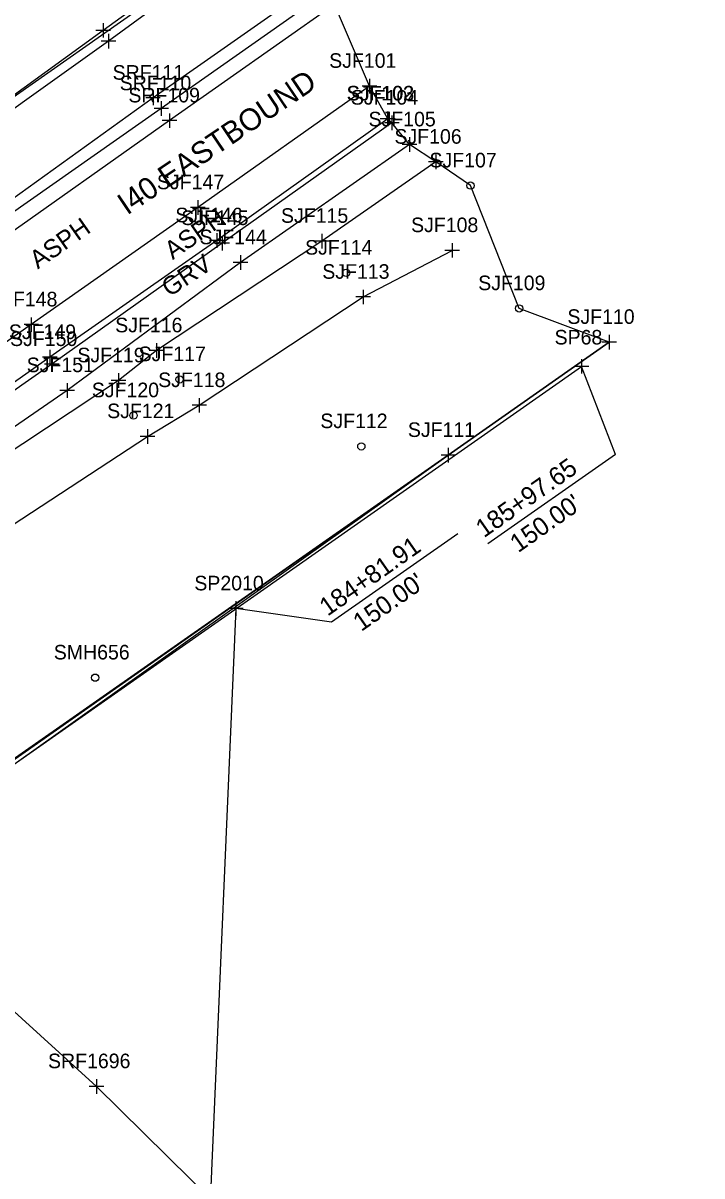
# Model space of a CAD drawing. Extents: x 941041 to 969446, y 397014 to 416764.
# Drawn here: x 953817.3 to 954003.5, y 404316.6 to 404632.9 of the extents above; entities that cross this region are included whole.
import ezdxf

# ---------------------------------------------------------------- set-up
doc = ezdxf.new("R2010")
doc.units = 0
for name, color, linetype in [('SURVEY - CENTERLINE - Preliminary', 7, 'Continuous'), ('SURVEY - DRAINAGE - Area Shapes', 7, 'Continuous'), ('SURVEY - DRAINAGE - Area Shapes - Points - Locators', 7, 'Continuous'), ('SURVEY - DRAINAGE - Area Shapes - Points - Numbers', 7, 'Continuous'), ('SURVEY - DTM - Breaklines', 7, 'Continuous'), ('SURVEY - DTM - Breaklines - Points - Locators', 7, 'Continuous'), ('SURVEY - DTM - Breaklines - Points - Numbers', 7, 'Continuous'), ('SURVEY - DTM - Spot Points - Locators', 7, 'Continuous'), ('SURVEY - DTM - Spot Points - Point Numbers', 7, 'Continuous'), ('SURVEY - DTM GRAPHICS - Boundary Line', 7, 'Continuous'), ('SURVEY - NON-TRANSPORTATION - Features', 7, 'Continuous'), ('SURVEY - NON-TRANSPORTATION - Features - Points - Locators', 7, 'Continuous'), ('SURVEY - NON-TRANSPORTATION - Features - Points - Numbers', 7, 'Continuous'), ('SURVEY - PROPERTY - Property Lines', 7, 'Continuous'), ('SURVEY - PROPERTY - Property Lines - Points - Locators', 7, 'Continuous'), ('SURVEY - PROPERTY - Property Lines - Points - Numbers', 7, 'Continuous'), ('SURVEY - PROPERTY - ROW Lines', 7, 'Continuous'), ('SURVEY - PROPERTY - ROW Lines - Points - Locators', 7, 'Continuous'), ('SURVEY - PROPERTY - ROW Lines - Points - Numbers', 7, 'Continuous'), ('SURVEY - PROPERTY - Station and Offset Flags', 7, 'Continuous'), ('SURVEY - TRANSPORTATION - Features', 7, 'Continuous'), ('SURVEY - TRANSPORTATION - Features - Points - Locators', 7, 'Continuous'), ('SURVEY - TRANSPORTATION - Features - Points - Numbers', 7, 'Continuous'), ('SURVEY - TRANSPORTATION - Features Text', 7, 'Continuous'), ('SURVEY - TRANSPORTATION - Roads', 7, 'Continuous'), ('SURVEY - TRANSPORTATION - Roads - Points - Locators', 7, 'Continuous'), ('SURVEY - TRANSPORTATION - Roads - Points - Numbers', 7, 'Continuous'), ('SURVEY - TRANSPORTATION - Roads Text', 7, 'Continuous'), ('SURVEY - VEGETATION - Features - Points - Locators', 7, 'Continuous'), ('SURVEY - VEGETATION - Features - Points - Numbers', 7, 'Continuous'), ('SURVEY - VEGETATION - Features with Text', 7, 'Continuous')]:
    doc.layers.add(name, color=color, linetype=linetype)

msp = doc.modelspace()

# ---------------------------------------------------------------- linework, layer by layer
at = {"layer": 'SURVEY - CENTERLINE - Preliminary'}
msp.add_line((950966.25, 402614.81), (953884.31, 404661.52), dxfattribs=at)
msp.add_line((950966.25, 402614.81), (953884.31, 404661.52), dxfattribs=at)
msp.add_line((950966.25, 402614.81), (953884.31, 404661.52), dxfattribs=at)
at = {"layer": 'SURVEY - DRAINAGE - Area Shapes'}
msp.add_lwpolyline([(954050.98, 404130.56), (953837.45, 404341.16), (953706.36, 404460.47), (953686.21, 404471.93), (953450.22, 404306.36), (952524.78, 403657.05)], dxfattribs=at)
at = {"layer": 'SURVEY - DRAINAGE - Area Shapes - Points - Locators'}
for p, q in [((953839.45, 404341.16), (953835.45, 404341.16)), ((953839.45, 404341.16), (953835.45, 404341.16)), ((953837.45, 404343.16), (953837.45, 404339.16)), ((953837.45, 404343.16), (953837.45, 404339.16))]:
    msp.add_line(p, q, dxfattribs=at)
at = {"layer": 'SURVEY - DTM - Breaklines'}
for points in [[(953883.69, 404663.04), (953839.24, 404630.89), (953791.17, 404596.04), (953744.31, 404563.82), (953696.75, 404531.75), (953651.72, 404498.86), (953606.38, 404468.15), (953556.11, 404434.09), (953507.9, 404400.44), (953458.58, 404365.63), (953409.93, 404330.34)], [(953885.68, 404660.84), (953840.72, 404627.95), (953792.94, 404593.77), (953745.42, 404561.76), (953698.67, 404528.77), (953653.27, 404496.86), (953608.47, 404466.02), (953557.75, 404431.71), (953509.03, 404398.54), (953460.14, 404363.38), (953411.39, 404328.38)], [(953923.28, 404599.55), (953876.94, 404567.21), (953829.38, 404532.12), (953777.71, 404496.55), (953729.61, 404463.05), (953677.11, 404424.98), (953628.97, 404392.23), (953593.9, 404365.72), (953577.48, 404348.57), (953495.56, 404253.05)], [(953930.5, 404594.79), (953899.28, 404573.09), (953853.92, 404543.05), (953843.46, 404534.82), (953797.38, 404504.4), (953755.05, 404474.71), (953712.83, 404445.46), (953669.81, 404415.98), (953611.07, 404372.77), (953586.59, 404349.95), (953558.91, 404313.55), (953497.8, 404249.13), (953473.51, 404228.83), (953446.86, 404209.01), (953450.01, 404200.36), (953460.86, 404196.95), (953466.73, 404189.97)]]:
    msp.add_lwpolyline(points, dxfattribs=at)
at = {"layer": 'SURVEY - DTM - Breaklines - Points - Locators'}
for p, q in [((953839.24, 404632.89), (953839.24, 404628.89)), ((953841.24, 404630.89), (953837.24, 404630.89)), ((953840.72, 404629.95), (953840.72, 404625.95)), ((953842.72, 404627.95), (953838.72, 404627.95)), ((953923.28, 404601.55), (953923.28, 404597.55)), ((953925.28, 404599.55), (953921.28, 404599.55)), ((953932.5, 404594.79), (953928.5, 404594.79)), ((953930.5, 404596.79), (953930.5, 404592.79)), ((953899.28, 404575.09), (953899.28, 404571.09)), ((953901.28, 404573.09), (953897.28, 404573.09)), ((953876.94, 404569.21), (953876.94, 404565.21)), ((953878.94, 404567.21), (953874.94, 404567.21)), ((953853.92, 404545.05), (953853.92, 404541.05)), ((953855.92, 404543.05), (953851.92, 404543.05)), ((953829.38, 404534.12), (953829.38, 404530.12)), ((953845.46, 404534.82), (953841.46, 404534.82)), ((953843.46, 404536.82), (953843.46, 404532.82)), ((953831.38, 404532.12), (953827.38, 404532.12))]:
    msp.add_line(p, q, dxfattribs=at)
at = {"layer": 'SURVEY - DTM - Spot Points - Locators'}
for centre in [(953940, 404588.29), (953905.89, 404564.36), (953953.37, 404554.61), (953860.23, 404535.14), (953847.58, 404525.24), (953910.07, 404516.76), (953837.08, 404453.3)]:
    msp.add_circle(centre, 1, dxfattribs=at)
at = {"layer": 'SURVEY - DTM GRAPHICS - Boundary Line'}
msp.add_lwpolyline([(953513.57, 404220.43), (953655.88, 404319.66), (953696.45, 404348.27), (953787.18, 404409.93), (953933.92, 404514.34), (953978, 404545.36), (953953.37, 404554.61), (953940, 404588.29), (953930.5, 404594.79), (953923.28, 404599.55), (953918.44, 404605.51), (953917.37, 404606.65), (953912.33, 404615.61), (953902.72, 404637.94)], dxfattribs=at)
at = {"layer": 'SURVEY - NON-TRANSPORTATION - Features'}
msp.add_lwpolyline([(953978, 404545.36), (953933.92, 404514.34), (953696.45, 404348.27), (953696.45, 404348.27), (953655.88, 404319.66), (953513.57, 404220.43), (953466.74, 404188.39)], dxfattribs=at)
at = {"layer": 'SURVEY - NON-TRANSPORTATION - Features - Points - Locators'}
for p, q in [((953978, 404547.36), (953978, 404543.36)), ((953980, 404545.36), (953976, 404545.36)), ((953933.92, 404516.34), (953933.92, 404512.34)), ((953935.92, 404514.34), (953931.92, 404514.34))]:
    msp.add_line(p, q, dxfattribs=at)
at = {"layer": 'SURVEY - PROPERTY - Property Lines'}
msp.add_line((953875.68, 404472.25), (953775.75, 402160.86), dxfattribs=at)
at = {"layer": 'SURVEY - PROPERTY - Property Lines - Points - Locators'}
for p, q in [((953875.68, 404474.25), (953875.68, 404470.25)), ((953877.68, 404472.25), (953873.68, 404472.25))]:
    msp.add_line(p, q, dxfattribs=at)
at = {"layer": 'SURVEY - PROPERTY - ROW Lines'}
msp.add_line((952368.92, 403415.42), (953970.44, 404538.71), dxfattribs=at)
at = {"layer": 'SURVEY - PROPERTY - ROW Lines - Points - Locators'}
for p, q in [((953970.44, 404540.71), (953970.44, 404536.71)), ((953972.44, 404538.71), (953968.44, 404538.71))]:
    msp.add_line(p, q, dxfattribs=at)
at = {"layer": 'SURVEY - PROPERTY - Station and Offset Flags'}
for p, q in [((953979.75, 404514.54), (953944.76, 404490)), ((953936.55, 404492.8), (953901.88, 404468.49))]:
    msp.add_line(p, q, dxfattribs=at)
for points in [[(953979.75, 404514.54), (953970.44, 404538.71)], [(953901.88, 404468.49), (953875.68, 404472.25)]]:
    msp.add_lwpolyline(points, dxfattribs=at)
at = {"layer": 'SURVEY - TRANSPORTATION - Features'}
for points in [[(953898.36, 404644.24), (953852.94, 404612.35), (953804.92, 404577.81), (953756.7, 404544.88), (953709.89, 404511.14), (953665.52, 404480.77), (953619.89, 404448.73), (953571.72, 404414.34), (953522.34, 404379.83), (953473.43, 404345.59), (953425.03, 404311.48), (953376.74, 404277.44), (953331.82, 404246.3), (953285.64, 404214.9), (953239.25, 404182.51), (953188.82, 404146.7), (953139.07, 404111.93), (953091.16, 404078.74), (953044.12, 404045.63), (952994.26, 404010.63)], [(953918.44, 404605.51), (953871.93, 404572.47), (953825.16, 404539.29), (953772.92, 404502.69), (953725.65, 404469.57), (953671.12, 404431.98), (953624.16, 404398.66), (953570.35, 404360.17), (953529.67, 404332.52), (953477.08, 404295.12), (953452.64, 404278.33), (953404.53, 404245.13), (953366.78, 404218.04)]]:
    msp.add_lwpolyline(points, dxfattribs=at)
at = {"layer": 'SURVEY - TRANSPORTATION - Features - Points - Locators'}
for p, q in [((953852.94, 404614.35), (953852.94, 404610.35)), ((953854.94, 404612.35), (953850.94, 404612.35)), ((953919.26, 404606.65), (953915.26, 404606.65)), ((953917.26, 404608.65), (953917.26, 404604.65)), ((953918.44, 404607.51), (953918.44, 404603.51)), ((953920.44, 404605.51), (953916.44, 404605.51)), ((953873.93, 404572.47), (953869.93, 404572.47)), ((953871.93, 404574.47), (953871.93, 404570.47)), ((953825.16, 404541.29), (953825.16, 404537.29)), ((953827.16, 404539.29), (953823.16, 404539.29))]:
    msp.add_line(p, q, dxfattribs=at)
at = {"layer": 'SURVEY - TRANSPORTATION - Roads'}
for points in [[(953900.62, 404641.5), (953855.22, 404609.45), (953807.02, 404575.69), (953758.99, 404542.01), (953711.75, 404508.82), (953668.09, 404478.06), (953621.84, 404445.43), (953573.82, 404411.95), (953523.8, 404377.02), (953475.53, 404343.33), (953426.53, 404308.93), (953378.51, 404275.3), (953333.58, 404243.9), (953288.55, 404212.21), (953241.33, 404178.78), (953191.41, 404143.85), (953140.87, 404108.55), (953093.94, 404075.57), (953046.11, 404041.98), (952997.22, 404007.75)], [(953902.72, 404637.94), (953857.45, 404606.12), (953808.81, 404571.8), (953761.55, 404538.67), (953714.57, 404505.72), (953670.63, 404474.8), (953623.35, 404441.74), (953576.1, 404408.57), (953525.65, 404373.27), (953477.92, 404339.82), (953428.19, 404304.98), (953380.75, 404271.81), (953335.05, 404239.73), (953288.64, 404207.14), (953242.9, 404175.1), (953193.89, 404141.01), (953142.58, 404104.93), (953096.45, 404072.54), (953047.38, 404038.13), (952999.67, 404004.66)], [(953912.33, 404615.61), (953865.26, 404582.3), (953819.57, 404550.16), (953767.19, 404513.26), (953718.04, 404478.91), (953664.43, 404441.32), (953617.26, 404408.04), (953563.31, 404370.48), (953522.75, 404341.92), (953471.46, 404306.09), (953445.64, 404287.99), (953397.8, 404254.2), (953360.06, 404227.77)], [(953917.37, 404606.65), (953870.42, 404573.23), (953824.67, 404541.2), (953771.76, 404503.86), (953724.46, 404470.77), (953670.22, 404432.73), (953623.39, 404399.95), (953569.03, 404361.75), (953528.76, 404333.61), (953476.11, 404296.68), (953450.98, 404278.84), (953404.05, 404246.19), (953365.7, 404219.13)]]:
    msp.add_lwpolyline(points, dxfattribs=at)
at = {"layer": 'SURVEY - TRANSPORTATION - Roads - Points - Locators'}
for p, q in [((953912.33, 404617.61), (953912.33, 404613.61)), ((953914.33, 404615.61), (953910.33, 404615.61)), ((953855.22, 404611.45), (953855.22, 404607.45)), ((953857.22, 404609.45), (953853.22, 404609.45)), ((953857.45, 404608.12), (953857.45, 404604.12)), ((953919.37, 404606.65), (953915.37, 404606.65)), ((953917.37, 404608.65), (953917.37, 404604.65)), ((953859.45, 404606.12), (953855.45, 404606.12)), ((953867.26, 404582.3), (953863.26, 404582.3)), ((953865.26, 404584.3), (953865.26, 404580.3)), ((953870.42, 404575.23), (953870.42, 404571.23)), ((953872.42, 404573.23), (953868.42, 404573.23)), ((953821.57, 404550.16), (953817.57, 404550.16)), ((953819.57, 404552.16), (953819.57, 404548.16)), ((953826.67, 404541.2), (953822.67, 404541.2)), ((953824.67, 404543.2), (953824.67, 404539.2))]:
    msp.add_line(p, q, dxfattribs=at)
at = {"layer": 'SURVEY - VEGETATION - Features - Points - Locators'}
for p, q in [((953935, 404572.53), (953935, 404568.53)), ((953937, 404570.53), (953933, 404570.53)), ((953910.6, 404559.74), (953910.6, 404555.74)), ((953912.6, 404557.74), (953908.6, 404557.74)), ((953867.64, 404528.02), (953863.64, 404528.02)), ((953865.64, 404530.02), (953865.64, 404526.02)), ((953851.45, 404521.5), (953851.45, 404517.5)), ((953853.45, 404519.5), (953849.45, 404519.5))]:
    msp.add_line(p, q, dxfattribs=at)
at = {"layer": 'SURVEY - VEGETATION - Features with Text'}
for points in [[(953493.95, 404269.02), (953619.99, 404362.71), (953670.1, 404398.06), (953723.08, 404433.68), (953766.8, 404464.07), (953851.45, 404519.5), (953865.64, 404528.02), (953910.6, 404557.74), (953935, 404570.53)], [(953978, 404545.36), (952376.77, 403420.76)]]:
    msp.add_lwpolyline(points, dxfattribs=at)

# ---------------------------------------------------------------- texts
at = {"layer": 'SURVEY - DRAINAGE - Area Shapes - Points - Numbers'}
msp.add_text('SRF1696', height=4, dxfattribs=at).set_placement((953824.15, 404346.16))
msp.add_text('SRF1696', height=4, dxfattribs=at).set_placement((953824.15, 404346.16))
at = {"layer": 'SURVEY - DTM - Breaklines - Points - Numbers'}
for s, p in [('SJF105', (953912.04, 404604.55)), ('SJF106', (953919.15, 404599.79)), ('SJF115', (953888.04, 404578.09)), ('SJF144', (953865.7, 404572.21)), ('SJF116', (953842.57, 404548.05)), ('SJF119', (953832.2, 404539.82)), ('SJF151', (953818.3, 404537.12))]:
    msp.add_text(s, height=4, dxfattribs=at).set_placement(p)
at = {"layer": 'SURVEY - DTM - Spot Points - Point Numbers'}
for s, p in [('SJF107', (953928.76, 404593.29)), ('SJF114', (953894.65, 404569.36)), ('SJF109', (953942.12, 404559.61)), ('SJF117', (953848.99, 404540.14)), ('SJF120', (953836.16, 404530.24)), ('SJF112', (953898.83, 404521.76)), ('SMH656', (953825.73, 404458.3))]:
    msp.add_text(s, height=4, dxfattribs=at).set_placement(p)
at = {"layer": 'SURVEY - NON-TRANSPORTATION - Features - Points - Numbers'}
for s, p in [('SJF110', (953966.58, 404550.36)), ('SJF111', (953922.83, 404519.34))]:
    msp.add_text(s, height=4, dxfattribs=at).set_placement(p)
at = {"layer": 'SURVEY - PROPERTY - Property Lines - Points - Numbers'}
msp.add_text('SP2010', height=4, dxfattribs=at).set_placement((953864.27, 404477.25))
at = {"layer": 'SURVEY - PROPERTY - ROW Lines - Points - Numbers'}
msp.add_text('SP68', height=4, dxfattribs=at).set_placement((953963.06, 404544.71))
at = {"layer": 'SURVEY - PROPERTY - Station and Offset Flags'}
for s, p in [('185+97.65', (953943.69, 404491.53)), ("150.00'", (953953.09, 404487.44)), ('184+81.91', (953900.81, 404470.02)), ("150.00'", (953910.05, 404465.82))]:
    msp.add_text(s, height=5, rotation=35.0456, dxfattribs=at).set_placement(p)
at = {"layer": 'SURVEY - TRANSPORTATION - Features - Points - Numbers'}
for s, p in [('SRF111', (953841.86, 404617.35)), ('SJF102', (953906.02, 404611.65)), ('SJF104', (953907.2, 404610.51)), ('SJF145', (953860.69, 404577.47)), ('SJF150', (953813.75, 404544.29))]:
    msp.add_text(s, height=4, dxfattribs=at).set_placement(p)
at = {"layer": 'SURVEY - TRANSPORTATION - Features Text'}
for s, rotation, p in [('ASPH', 34.9025, (953858.33, 404567.82)), ('ASPH', 35.0738, (953821.35, 404565.26)), ('GRV', 33.4952, (953857.43, 404557.62))]:
    msp.add_text(s, height=5, rotation=rotation, dxfattribs=at).set_placement(p)
at = {"layer": 'SURVEY - TRANSPORTATION - Roads - Points - Numbers'}
for s, p in [('SJF101', (953901.25, 404620.61)), ('SRF110', (953843.81, 404614.45)), ('SRF109', (953846.19, 404611.12)), ('SJF103', (953906.13, 404611.65)), ('SJF147', (953854.02, 404587.3)), ('SJF146', (953859.07, 404578.23)), ('SJF148', (953808.29, 404555.16)), ('SJF149', (953813.41, 404546.2))]:
    msp.add_text(s, height=4, dxfattribs=at).set_placement(p)
at = {"layer": 'SURVEY - TRANSPORTATION - Roads Text'}
msp.add_text('I40 EASTBOUND', height=6, rotation=33.9965, dxfattribs=at).set_placement((953845.82, 404580.06))
at = {"layer": 'SURVEY - VEGETATION - Features - Points - Numbers'}
for s, p in [('SJF108', (953923.71, 404575.53)), ('SJF113', (953899.36, 404562.74)), ('SJF118', (953854.36, 404533.02)), ('SJF121', (953840.37, 404524.5))]:
    msp.add_text(s, height=4, dxfattribs=at).set_placement(p)

doc.saveas('drawing.dxf')
